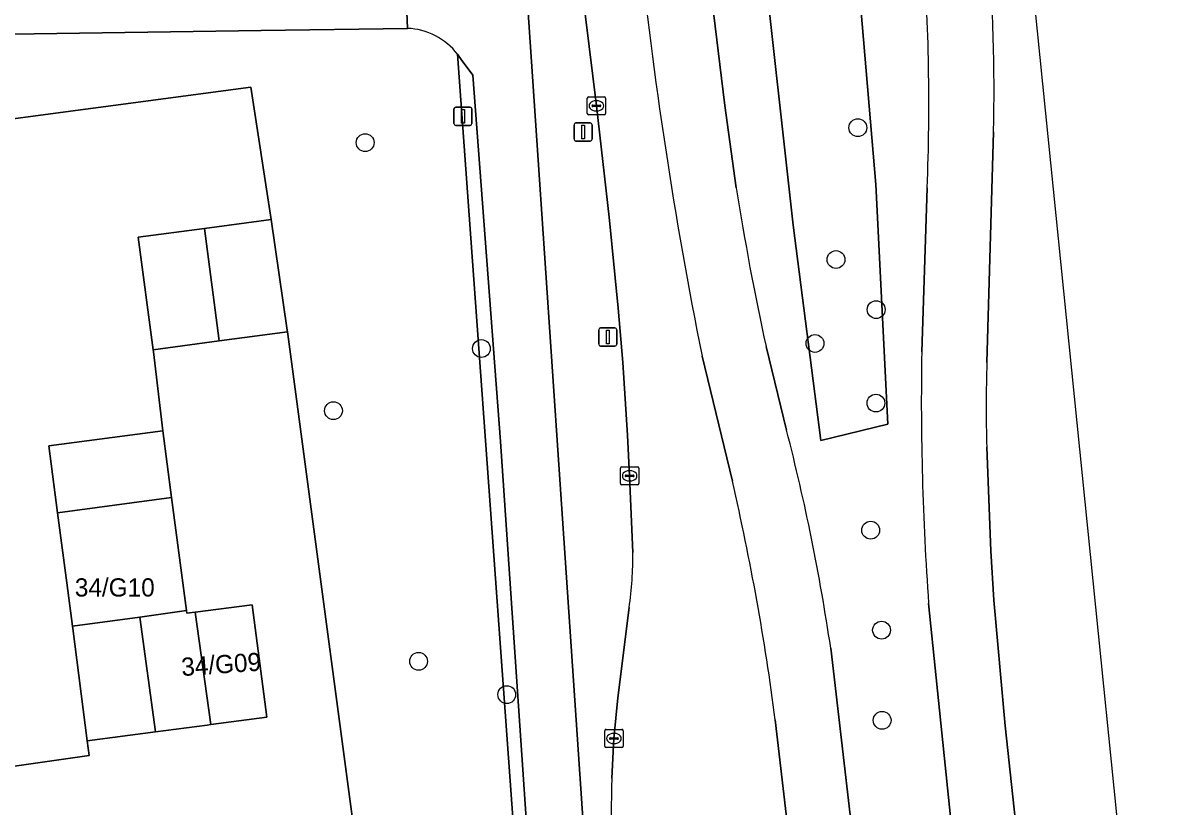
# Model space of a CAD drawing. Extents: x 158472 to 159562, y 388525 to 389606.
# Drawn here: x 159413 to 159476.4, y 389210.4 to 389253.4 of the extents above; entities that cross this region are included whole.
import ezdxf

# ---------------------------------------------------------------- set-up
doc = ezdxf.new("R2010")
doc.units = 0
for name, color, linetype in [('IMGEO_Berm_groen', 7, 'Continuous'), ('IMGEO_Boom', 7, 'Continuous'), ('IMGEO_Erf', 7, 'Continuous'), ('IMGEO_Fietspad_gesloten', 7, 'Continuous'), ('IMGEO_Groenvoorziening', 7, 'Continuous'), ('IMGEO_Kolk', 7, 'Continuous'), ('IMGEO_Lichtmast', 7, 'Continuous'), ('IMGEO_Muur', 7, 'Continuous'), ('IMGEO_OVBaan_gesloten', 7, 'Continuous'), ('IMGEO_Pand', 7, 'Continuous'), ('IMGEO_Pand_nummerreeks', 7, 'Continuous'), ('IMGEO_Rijbaan_lokaal_open', 7, 'Continuous'), ('IMGEO_Rijbaan_regionaal_gesloten', 7, 'Continuous'), ('IMGEO_Verkeersbordpaal', 7, 'Continuous')]:
    doc.layers.add(name, color=color, linetype=linetype)

msp = doc.modelspace()

# ---------------------------------------------------------------- linework, layer by layer
at = {"layer": 'IMGEO_Berm_groen'}
for points in [[(159447.021, 389450.42), (159439.77, 389452.598), (159440.853, 389437.731), (159443.361, 389414.941), (159444.742, 389378.885), (159447.897, 389324.587), (159448.596, 389307.277), (159451.86, 389272.896), (159455.276, 389242.287), (159456.795, 389230.456), (159460.47, 389231.358), (159459.807, 389244.513), (159455.54, 389294.641), (159452.077, 389347.167), (159449.698, 389383.274), (159446.893, 389434.288), (159448.022, 389435.479)], [(159447.021, 389450.42), (159448.022, 389435.479), (159446.893, 389434.288), (159449.698, 389383.274), (159452.077, 389347.167), (159455.54, 389294.641), (159459.807, 389244.513), (159460.47, 389231.358), (159456.795, 389230.456), (159455.276, 389242.287), (159451.86, 389272.896), (159448.596, 389307.277), (159447.897, 389324.587), (159444.742, 389378.885), (159443.361, 389414.941), (159440.853, 389437.731), (159439.77, 389452.598)]]:
    msp.add_lwpolyline(points, close=True, dxfattribs=at)
for points in [[(159439.042, 389414.768), (159440.159, 389396.511), (159441.279, 389378.681), (159442.401, 389360.642), (159443.618, 389342.795), (159444.87, 389324.774), (159446.202, 389306.754), (159447.563, 389288.851), (159449.045, 389270.997), (159449.904, 389262.075), (159451.513, 389248.857), (159452.146, 389244.331)], [(159430.128, 389408.571), (159430.962, 389392.384), (159432.663, 389365.441), (159433.209, 389356.932), (159434.924, 389333.087), (159437.028, 389304.706), (159439.142, 389275.926), (159440.566, 389256.138), (159442.243, 389231.563), (159443.721, 389209.728), (159444.203, 389201.317), (159444.695, 389192.269)], [(159446.463, 389224.322), (159446.293, 389228.525), (159446.181, 389230.749), (159445.92, 389234.751), (159445.67, 389237.734), (159445.163, 389242.723), (159444.466, 389248.831), (159443.46, 389256.982), (159442.907, 389261.963), (159442.348, 389268.114), (159441.368, 389279.284), (159440.556, 389289.453), (159439.066, 389308.792), (159437.593, 389329.144), (159436.324, 389347.61), (159435.001, 389367.961), (159433.726, 389387.33), (159432.498, 389407.699)], [(159440.638, 389209.165), (159439.194, 389230.409), (159437.69, 389250.509), (159437.043, 389251.371), (159436.841, 389251.663), (159440.189, 389205.477), (159440.992, 389185.011), (159443.773, 389156.646), (159448.098, 389118.263), (159446.858, 389118.128), (159445.778, 389118.011), (159446.958, 389117.207), (159448.202, 389117.341), (159449.238, 389117.453), (159448.006, 389126.954), (159446.342, 389141.566), (159444.822, 389156.745), (159444.814, 389156.823), (159443.183, 389172.555)], [(159462.329, 389235.326), (159462.634, 389244.325)], [(159453.783, 389235.617), (159454.909, 389231.03)], [(159445.318, 389211.941), (159445.431, 389214.112), (159445.641, 389216.35), (159446.26, 389221.297)], [(159465.933, 389190.102), (159462.708, 389221.522)], [(159457.331, 389219.065), (159459.044, 389204.393), (159460.323, 389190.902), (159461.49, 389179.451), (159461.95, 389175.828), (159462.942, 389170.283), (159464.129, 389164.333), (159464.837, 389161.534), (159465.597, 389158.631)]]:
    msp.add_lwpolyline(points, dxfattribs=at)
for centre, radius, start, end in [((159338.091, 389248.914), 124.627, 357.88982, 4.01269), ((159598.911, 389267.391), 148.565, 188.92953, 192.34947), ((159617.917, 389232.691), 155.61, 179.0296, 184.11582), ((159343.453, 389202.241), 115.114, 8.40391, 14.48289), ((159429.179, 389223.963), 17.287, 351.13015, 1.19142), ((159519.62, 389209.553), 74.34, 178.15924, 184.3318)]:
    msp.add_arc(centre, radius, start, end, dxfattribs=at)
at = {"layer": 'IMGEO_Boom'}
for centre in [(159458.821, 389247.632), (159431.771, 389246.812), (159457.623, 389240.395), (159459.827, 389237.648), (159438.152, 389235.51), (159456.469, 389235.792), (159459.814, 389232.519), (159430.028, 389232.1), (159459.527, 389225.541), (159460.123, 389220.057), (159434.703, 389218.344), (159439.544, 389216.518), (159460.154, 389215.107)]:
    msp.add_circle(centre, 0.489, dxfattribs=at)
at = {"layer": 'IMGEO_Erf'}
msp.add_lwpolyline([(159408.252, 389211.981), (159416.612, 389213.177), (159416.506, 389213.981), (159415.713, 389220.155), (159415.697, 389220.274), (159415.386, 389222.644), (159414.881, 389226.488), (159414.397, 389230.165), (159420.664, 389230.988), (159420.144, 389235.323), (159420.128, 389235.446), (159419.305, 389241.621), (159422.94, 389242.106), (159426.61, 389242.595), (159425.484, 389249.849), (159408.152, 389247.555)], dxfattribs=at)
at = {"layer": 'IMGEO_Fietspad_gesloten'}
for points in [[(159398.631, 389252.57), (159426.068, 389252.969), (159434.087, 389253.085), (159433.963, 389256.195), (159433.752, 389256.173), (159432.963, 389256.159), (159426.644, 389256.048), (159396.966, 389255.529)], [(159433.963, 389256.195), (159434.087, 389253.085)], [(159444.695, 389192.269), (159444.203, 389201.317), (159443.721, 389209.728), (159442.243, 389231.563), (159440.566, 389256.138)], [(159436.841, 389251.663), (159437.043, 389251.371), (159437.69, 389250.509), (159439.194, 389230.409), (159440.638, 389209.165), (159441.107, 389201.236), (159441.576, 389192.202)]]:
    msp.add_lwpolyline(points, dxfattribs=at)
msp.add_arc((159433.956, 389249.453), 3.634, 37.44865, 87.93313, dxfattribs=at)
at = {"layer": 'IMGEO_Groenvoorziening'}
for points in [[(159434.087, 389253.085), (159426.068, 389252.969), (159398.631, 389252.57)], [(159443.773, 389156.646), (159440.992, 389185.011), (159440.189, 389205.477), (159436.841, 389251.663)], [(159397.477, 389250.186), (159397.577, 389250), (159399.515, 389246.412), (159400.465, 389246.538), (159400.419, 389246.904), (159408.103, 389247.922), (159408.152, 389247.555), (159425.484, 389249.849), (159426.61, 389242.595), (159427.492, 389236.513), (159427.504, 389236.43), (159427.522, 389236.307), (159432.197, 389201.326), (159438.143, 389156.117), (159439.959, 389142.309), (159441.05, 389142.452), (159442.431, 389132.007), (159443.27, 389125.667), (159444.972, 389112.632), (159446.063, 389114.45), (159445.778, 389118.011), (159446.858, 389118.128), (159448.098, 389118.263), (159443.773, 389156.646)]]:
    msp.add_lwpolyline(points, dxfattribs=at)
msp.add_arc((159433.956, 389249.453), 3.634, 37.44865, 87.93313, dxfattribs=at)
at = {"layer": 'IMGEO_Kolk'}
for p, q in [((159443.965, 389248.405), (159443.965, 389249.257)), ((159444.04, 389249.331), (159444.892, 389249.331)), ((159444.966, 389249.257), (159444.966, 389248.405)), ((159444.224, 389248.825), (159444.224, 389248.837)), ((159444.662, 389248.788), (159444.264, 389248.788)), ((159444.267, 389248.874), (159444.665, 389248.874)), ((159444.476, 389248.551), (159444.451, 389248.551)), ((159444.453, 389249.111), (159444.478, 389249.111)), ((159444.708, 389248.837), (159444.708, 389248.825)), ((159444.892, 389248.331), (159444.04, 389248.331)), ((159445.792, 389228.099), (159445.792, 389228.951)), ((159445.867, 389229.025), (159446.719, 389229.025)), ((159446.793, 389228.951), (159446.793, 389228.099)), ((159446.051, 389228.519), (159446.051, 389228.531)), ((159446.489, 389228.482), (159446.091, 389228.482)), ((159446.094, 389228.568), (159446.492, 389228.568)), ((159446.28, 389228.805), (159446.305, 389228.805)), ((159446.535, 389228.531), (159446.535, 389228.519)), ((159446.719, 389228.025), (159445.867, 389228.025)), ((159446.303, 389228.245), (159446.278, 389228.245)), ((159444.93, 389213.686), (159444.93, 389214.538)), ((159445.005, 389214.612), (159445.857, 389214.612)), ((159445.418, 389214.392), (159445.443, 389214.392)), ((159445.931, 389214.538), (159445.931, 389213.686)), ((159445.189, 389214.106), (159445.189, 389214.118)), ((159445.627, 389214.069), (159445.229, 389214.069)), ((159445.232, 389214.155), (159445.63, 389214.155)), ((159445.441, 389213.832), (159445.416, 389213.832)), ((159445.673, 389214.118), (159445.673, 389214.106)), ((159445.857, 389213.612), (159445.005, 389213.612))]:
    msp.add_line(p, q, dxfattribs=at)
for points in [[(159443.965, 389248.405), (159443.965, 389249.257)], [(159444.04, 389249.331), (159444.892, 389249.331)], [(159444.966, 389249.257), (159444.966, 389248.405)], [(159444.892, 389248.331), (159444.04, 389248.331)], [(159445.792, 389228.099), (159445.792, 389228.951)], [(159445.867, 389229.025), (159446.719, 389229.025)], [(159446.793, 389228.951), (159446.793, 389228.099)], [(159446.719, 389228.025), (159445.867, 389228.025)], [(159444.93, 389213.686), (159444.93, 389214.538)], [(159445.005, 389214.612), (159445.857, 389214.612)], [(159445.931, 389214.538), (159445.931, 389213.686)], [(159445.857, 389213.612), (159445.005, 389213.612)]]:
    msp.add_lwpolyline(points, dxfattribs=at)
for centre, radius, start, end in [((159444.042, 389249.255), 0.0765, 91.55205, 178.44795), ((159444.042, 389249.255), 0.0765, 91.55205, 178.44795), ((159444.89, 389249.255), 0.0765, 1.55205, 88.44795), ((159444.89, 389249.255), 0.0765, 1.55205, 88.44795), ((159444.264, 389248.834), 0.0403, 85.87752, 175.75265), ((159444.261, 389248.824), 0.0366, 178.93798, 274.71019), ((159444.665, 389248.831), 0.043, 264.86636, 352.45326), ((159444.669, 389248.836), 0.0386, 1.73085, 96.63898), ((159444.042, 389248.407), 0.0765, 181.55205, 268.44795), ((159444.042, 389248.407), 0.0765, 181.55205, 268.44795), ((159444.89, 389248.407), 0.0765, 271.55205, 358.44795), ((159444.89, 389248.407), 0.0765, 271.55205, 358.44795), ((159445.869, 389228.949), 0.0765, 91.55205, 178.44795), ((159445.869, 389228.949), 0.0765, 91.55205, 178.44795), ((159446.717, 389228.949), 0.0765, 1.55205, 88.44795), ((159446.717, 389228.949), 0.0765, 1.55205, 88.44795), ((159446.091, 389228.528), 0.0403, 85.87752, 175.75265), ((159446.088, 389228.518), 0.0366, 178.93798, 274.71019), ((159446.492, 389228.525), 0.043, 264.86636, 352.45326), ((159446.496, 389228.53), 0.0386, 1.73085, 96.63898), ((159445.869, 389228.101), 0.0765, 181.55205, 268.44795), ((159445.869, 389228.101), 0.0765, 181.55205, 268.44795), ((159446.717, 389228.101), 0.0765, 271.55205, 358.44795), ((159446.717, 389228.101), 0.0765, 271.55205, 358.44795), ((159445.007, 389214.536), 0.0765, 91.55205, 178.44795), ((159445.007, 389214.536), 0.0765, 91.55205, 178.44795), ((159445.855, 389214.536), 0.0765, 1.55205, 88.44795), ((159445.855, 389214.536), 0.0765, 1.55205, 88.44795), ((159445.007, 389213.688), 0.0765, 181.55205, 268.44795), ((159445.007, 389213.688), 0.0765, 181.55205, 268.44795), ((159445.229, 389214.115), 0.0403, 85.87752, 175.75265), ((159445.226, 389214.105), 0.0366, 178.93798, 274.71019), ((159445.63, 389214.112), 0.043, 264.86636, 352.45326), ((159445.634, 389214.117), 0.0386, 1.73085, 96.63898), ((159445.855, 389213.688), 0.0765, 271.55205, 358.44795), ((159445.855, 389213.688), 0.0765, 271.55205, 358.44795)]:
    msp.add_arc(centre, radius, start, end, dxfattribs=at)
for centre, major_axis, ratio, start_param, end_param in [((159444.452, 389248.831), (-0.387, 0.002), 0.722429, 4.712389, 7.853982), ((159444.477, 389248.831), (-0.39, 0.002), 0.717154, 1.570796, 4.712389), ((159446.279, 389228.525), (-0.387, 0.002), 0.722429, 4.712389, 7.853982), ((159446.304, 389228.525), (-0.39, 0.002), 0.717154, 1.570796, 4.712389), ((159445.417, 389214.112), (-0.387, 0.002), 0.722429, 4.712389, 7.853982), ((159445.442, 389214.112), (-0.39, 0.002), 0.717154, 1.570796, 4.712389)]:
    msp.add_ellipse(centre, major_axis=major_axis, ratio=ratio, start_param=start_param, end_param=end_param, dxfattribs=at)
at = {"layer": 'IMGEO_Lichtmast'}
for p, q in [((159444.592, 389235.746), (159444.592, 389236.546)), ((159444.592, 389236.546), (159444.592, 389235.746)), ((159444.692, 389236.646), (159445.482, 389236.646)), ((159445.482, 389236.646), (159444.692, 389236.646)), ((159445.582, 389236.546), (159445.582, 389235.746)), ((159445.582, 389235.746), (159445.582, 389236.546)), ((159445.482, 389235.646), (159444.692, 389235.646)), ((159444.692, 389235.646), (159445.482, 389235.646))]:
    msp.add_line(p, q, dxfattribs=at)
msp.add_lwpolyline([(159445.012, 389236.521), (159445.162, 389236.521), (159445.162, 389235.771), (159445.012, 389235.771), (159445.012, 389236.521)], dxfattribs=at)
for centre, start, end in [((159444.692, 389236.546), 90, 180), ((159444.692, 389236.546), 90, 180), ((159445.482, 389236.546), 0, 90), ((159445.482, 389236.546), 360, 90), ((159444.692, 389235.746), 180, 270), ((159444.692, 389235.746), 180, 270), ((159445.482, 389235.746), 270, 0), ((159445.482, 389235.746), 270, 0)]:
    msp.add_arc(centre, 0.1, start, end, dxfattribs=at)
at = {"layer": 'IMGEO_Muur'}
msp.add_lwpolyline([(159420.144, 389235.323), (159420.664, 389230.988)], dxfattribs=at)
at = {"layer": 'IMGEO_OVBaan_gesloten'}
for points in [[(159452.146, 389244.331), (159451.513, 389248.857), (159449.904, 389262.075), (159449.045, 389270.997), (159447.563, 389288.851), (159446.202, 389306.754), (159444.87, 389324.774), (159443.618, 389342.795), (159442.401, 389360.642), (159441.279, 389378.681), (159440.159, 389396.511), (159439.042, 389414.768)], [(159465.905, 389234.745), (159466.279, 389247.413)], [(159462.634, 389244.325), (159462.329, 389235.326)], [(159454.909, 389231.03), (159453.783, 389235.617)], [(159450.27, 389235.101), (159451.934, 389228.228)], [(159469.607, 389189.096), (159469.288, 389192.633), (159468.108, 389203.785), (159466.908, 389214.8), (159466.282, 389221.704), (159466.124, 389224.407), (159465.897, 389230.102)], [(159462.708, 389221.522), (159465.933, 389190.102)], [(159465.597, 389158.631), (159464.837, 389161.534), (159464.129, 389164.333), (159462.942, 389170.283), (159461.95, 389175.828), (159461.49, 389179.451), (159460.323, 389190.902), (159459.044, 389204.393), (159457.331, 389219.065)], [(159454.287, 389215.126), (159455.071, 389208.381), (159456.705, 389190.492), (159457.615, 389181.457), (159458.553, 389174.032), (159459.547, 389168.243)]]:
    msp.add_lwpolyline(points, dxfattribs=at)
for centre, radius, start, end in [((159686.439, 389282.659), 240.91, 185.86927, 191.38557), ((159338.091, 389248.914), 124.627, 357.88982, 4.01269), ((159355.489, 389249.576), 110.811, 358.88154, 4.24583), ((159598.911, 389267.391), 148.565, 188.92953, 192.34947), ((159617.917, 389232.691), 155.61, 179.0296, 184.11582), ((159543.75, 389232.289), 77.884, 178.1932, 181.60936), ((159343.453, 389202.241), 115.114, 8.40391, 14.48289), ((159320.549, 389197.87), 134.846, 7.35209, 13.01045)]:
    msp.add_arc(centre, radius, start, end, dxfattribs=at)
at = {"layer": 'IMGEO_Pand'}
for points in [[(159426.61, 389242.595), (159422.94, 389242.106), (159423.759, 389235.93), (159427.504, 389236.43), (159427.492, 389236.513)], [(159422.94, 389242.106), (159419.305, 389241.621), (159420.128, 389235.446), (159423.759, 389235.93)], [(159414.881, 389226.488), (159421.144, 389227.341), (159420.664, 389230.988), (159414.397, 389230.165)], [(159414.881, 389226.488), (159415.386, 389222.644), (159415.697, 389220.274), (159419.394, 389220.777), (159421.962, 389221.126), (159421.653, 389223.467), (159421.144, 389227.341)], [(159422.439, 389221.04), (159423.292, 389214.873), (159426.378, 389215.278), (159425.566, 389221.451)], [(159415.697, 389220.274), (159415.713, 389220.155), (159416.506, 389213.981), (159420.252, 389214.473), (159419.394, 389220.777)], [(159422.439, 389221.04), (159422.276, 389221.019), (159421.981, 389220.98), (159421.962, 389221.126), (159419.394, 389220.777), (159420.252, 389214.473), (159423.087, 389214.846), (159423.292, 389214.873)]]:
    msp.add_lwpolyline(points, close=True, dxfattribs=at)
at = {"layer": 'IMGEO_Rijbaan_lokaal_open'}
msp.add_lwpolyline([(159432.197, 389201.326), (159427.522, 389236.307), (159427.504, 389236.43), (159423.759, 389235.93), (159420.128, 389235.446), (159420.144, 389235.323), (159420.664, 389230.988), (159421.144, 389227.341), (159421.653, 389223.467), (159421.962, 389221.126), (159421.981, 389220.98), (159422.276, 389221.019), (159422.439, 389221.04), (159425.566, 389221.451), (159426.378, 389215.278), (159423.292, 389214.873), (159423.087, 389214.846), (159420.252, 389214.473), (159416.506, 389213.981), (159416.612, 389213.177), (159408.252, 389211.981)], dxfattribs=at)
at = {"layer": 'IMGEO_Rijbaan_regionaal_gesloten'}
for points in [[(159474.251, 389152.87), (159476.395, 389176.888), (159468.546, 389254.372), (159463.341, 389305.754), (159461.772, 389332.122), (159456.481, 389421.006)], [(159432.498, 389407.699), (159433.726, 389387.33), (159435.001, 389367.961), (159436.324, 389347.61), (159437.593, 389329.144), (159439.066, 389308.792), (159440.556, 389289.453), (159441.368, 389279.284), (159442.348, 389268.114), (159442.907, 389261.963), (159443.46, 389256.982), (159444.466, 389248.831), (159445.163, 389242.723), (159445.67, 389237.734), (159445.92, 389234.751), (159446.181, 389230.749), (159446.293, 389228.525), (159446.463, 389224.322)], [(159466.279, 389247.413), (159465.905, 389234.745)], [(159451.934, 389228.228), (159450.27, 389235.101)], [(159465.897, 389230.102), (159466.124, 389224.407), (159466.282, 389221.704), (159466.908, 389214.8), (159468.108, 389203.785), (159469.288, 389192.633), (159469.607, 389189.096)], [(159446.26, 389221.297), (159445.641, 389216.35), (159445.431, 389214.112), (159445.318, 389211.941)], [(159459.547, 389168.243), (159458.553, 389174.032), (159457.615, 389181.457), (159456.705, 389190.492), (159455.071, 389208.381), (159454.287, 389215.126)]]:
    msp.add_lwpolyline(points, dxfattribs=at)
for centre, radius, start, end in [((159686.439, 389282.659), 240.91, 185.86927, 191.38557), ((159355.489, 389249.576), 110.811, 358.88154, 4.24583), ((159543.75, 389232.289), 77.884, 178.1932, 181.60936), ((159320.549, 389197.87), 134.846, 7.35209, 13.01045), ((159429.179, 389223.963), 17.287, 351.13015, 1.19142), ((159519.62, 389209.553), 74.34, 178.15924, 184.3318)]:
    msp.add_arc(centre, radius, start, end, dxfattribs=at)
at = {"layer": 'IMGEO_Verkeersbordpaal'}
for p, q in [((159436.646, 389247.86), (159436.646, 389248.66)), ((159436.646, 389248.66), (159436.646, 389247.86)), ((159436.746, 389248.76), (159437.536, 389248.76)), ((159437.536, 389248.76), (159436.746, 389248.76)), ((159437.636, 389248.66), (159437.636, 389247.86)), ((159437.636, 389247.86), (159437.636, 389248.66)), ((159437.536, 389247.76), (159436.746, 389247.76)), ((159436.746, 389247.76), (159437.536, 389247.76)), ((159443.243, 389246.994), (159443.243, 389247.794)), ((159443.243, 389247.794), (159443.243, 389246.994)), ((159443.343, 389247.894), (159444.133, 389247.894)), ((159444.133, 389247.894), (159443.343, 389247.894)), ((159444.233, 389247.794), (159444.233, 389246.994)), ((159444.233, 389246.994), (159444.233, 389247.794)), ((159444.133, 389246.894), (159443.343, 389246.894)), ((159443.343, 389246.894), (159444.133, 389246.894))]:
    msp.add_line(p, q, dxfattribs=at)
for points in [[(159437.066, 389248.635), (159437.216, 389248.635), (159437.216, 389247.885), (159437.066, 389247.885), (159437.066, 389248.635)], [(159443.663, 389247.769), (159443.813, 389247.769), (159443.813, 389247.019), (159443.663, 389247.019), (159443.663, 389247.769)]]:
    msp.add_lwpolyline(points, dxfattribs=at)
for centre, start, end in [((159436.746, 389248.66), 90, 180), ((159436.746, 389248.66), 90, 180), ((159437.536, 389248.66), 0, 90), ((159437.536, 389248.66), 360, 90), ((159436.746, 389247.86), 180, 270), ((159436.746, 389247.86), 180, 270), ((159437.536, 389247.86), 270, 0), ((159437.536, 389247.86), 270, 0), ((159443.343, 389247.794), 90, 180), ((159443.343, 389247.794), 90, 180), ((159444.133, 389247.794), 0, 90), ((159444.133, 389247.794), 360, 90), ((159443.343, 389246.994), 180, 270), ((159443.343, 389246.994), 180, 270), ((159444.133, 389246.994), 270, 0), ((159444.133, 389246.994), 270, 0)]:
    msp.add_arc(centre, 0.1, start, end, dxfattribs=at)

# ---------------------------------------------------------------- texts
at = {"layer": 'IMGEO_Pand_nummerreeks'}
msp.add_text('34/G10', height=1, dxfattribs=at).set_placement((159415.829, 389221.901))
msp.add_text('34/G09', height=1, rotation=3.94519, dxfattribs=at).set_placement((159421.708, 389217.533))

doc.saveas('drawing.dxf')
